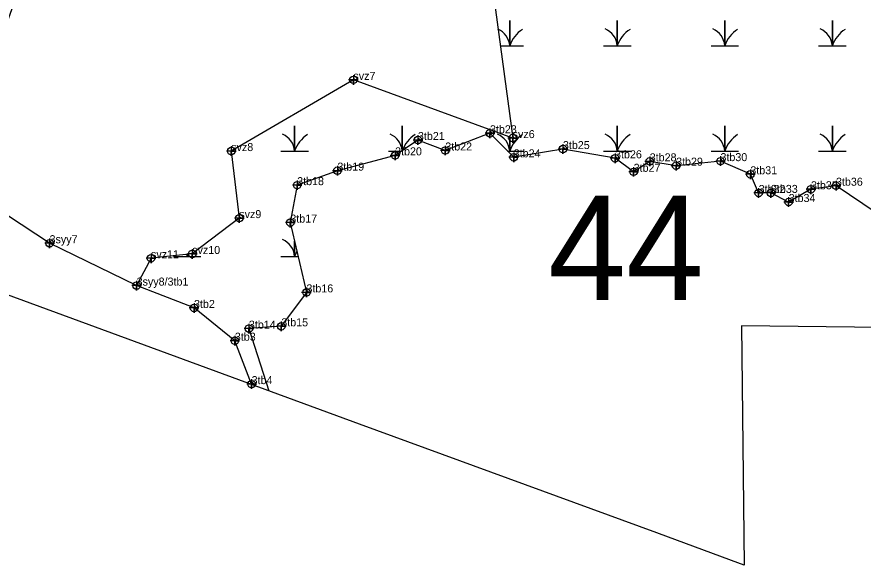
# Model space of a CAD drawing. Extents: x 2071991 to 2268989, y 436479 to 469629.
# Drawn here: x 2108547 to 2109076, y 455250 to 455592 of the extents above; entities that cross this region are included whole.
import ezdxf

# ---------------------------------------------------------------- set-up
doc = ezdxf.new("R2010")
doc.units = 0
for name, color, linetype in [('approx_PSA', 7, 'Continuous'), ('Default', 7, 'Continuous'), ('Exist Environmental Wetland Boundary', 7, 'Continuous'), ('Exist Environmental Wetland Boundary Cogo Comment', 7, 'Continuous'), ('Exist Environmental Wetland Boundary Cogo Point CELL', 7, 'Continuous'), ('Exist Hydro Jurisdictional Stream or Body of Water NEU NonMitigable', 7, 'Continuous'), ('Exist Hydro Jurisdictional Stream or Body of Water NEU NonMitigable Cogo Comment', 7, 'Continuous'), ('Exist Hydro Jurisdictional Stream or Body of Water NEU NonMitigable Cogo Point CELL', 7, 'Continuous'), ('Exist Hydro Swamp or Marsh', 7, 'Continuous')]:
    doc.layers.add(name, color=color, linetype=linetype)

msp = doc.modelspace()

# ---------------------------------------------------------------- linework, layer by layer
at = {"layer": 'approx_PSA'}
for p, q in [((2108760.8, 455338.07), (2108540.91, 455418.72)), ((2109240.26, 455396.72), (2108999.52, 455399.39)), ((2108999.52, 455399.39), (2109001.25, 455249.99)), ((2108946.55, 455270.02), (2108760.8, 455338.07)), ((2108993.23, 455252.92), (2108946.55, 455270.02)), ((2109001.25, 455249.99), (2108993.23, 455252.92))]:
    msp.add_line(p, q, dxfattribs=at)
at = {"layer": 'Exist Environmental Wetland Boundary'}
for points in [[(2109083.82, 455469.99), (2109058.62, 455486.9), (2109042.98, 455484.7), (2109029.03, 455476.74), (2109017.97, 455482.42), (2109010.28, 455482.39), (2109005.1, 455494.06), (2108986.42, 455502.27), (2108958.7, 455499.43), (2108942.22, 455502.13), (2108932.16, 455495.6), (2108920.56, 455504.04), (2108887.98, 455509.8), (2108857.23, 455504.64), (2108842.38, 455519.67), (2108814.45, 455508.91), (2108797.37, 455515.45), (2108783.11, 455505.87), (2108747.02, 455496.3), (2108721.9, 455487.27), (2108717.62, 455463.88), (2108727.7, 455420.29), (2108711.97, 455399.1), (2108691.72, 455397.65), (2108704.15, 455358.85)], [(2108693.43, 455362.78), (2108693.44, 455363), (2108682.95, 455390.11), (2108657.44, 455410.56), (2108621.57, 455424.54)]]:
    msp.add_lwpolyline(points, dxfattribs=at)
at = {"layer": 'Exist Environmental Wetland Boundary Cogo Point CELL'}
for points in [[(2108842.38, 455522.67), (2108842.38, 455516.67), (2108842.38, 455519.67), (2108845.38, 455519.67), (2108839.38, 455519.67)], [(2108797.37, 455518.45), (2108797.37, 455512.45), (2108797.37, 455515.45), (2108800.37, 455515.45), (2108794.37, 455515.45)], [(2108814.45, 455511.91), (2108814.45, 455505.91), (2108814.45, 455508.91), (2108817.45, 455508.91), (2108811.45, 455508.91)], [(2108887.98, 455512.8), (2108887.98, 455506.8), (2108887.98, 455509.8), (2108890.98, 455509.8), (2108884.98, 455509.8)], [(2108783.11, 455508.87), (2108783.11, 455502.87), (2108783.11, 455505.87), (2108786.11, 455505.87), (2108780.11, 455505.87)], [(2108857.23, 455507.64), (2108857.23, 455501.64), (2108857.23, 455504.64), (2108860.23, 455504.64), (2108854.23, 455504.64)], [(2108920.56, 455507.04), (2108920.56, 455501.04), (2108920.56, 455504.04), (2108923.56, 455504.04), (2108917.56, 455504.04)], [(2108942.22, 455505.13), (2108942.22, 455499.13), (2108942.22, 455502.13), (2108945.22, 455502.13), (2108939.22, 455502.13)], [(2108958.7, 455502.43), (2108958.7, 455496.43), (2108958.7, 455499.43), (2108961.7, 455499.43), (2108955.7, 455499.43)], [(2108986.42, 455505.27), (2108986.42, 455499.27), (2108986.42, 455502.27), (2108989.42, 455502.27), (2108983.42, 455502.27)], [(2108747.02, 455499.3), (2108747.02, 455493.3), (2108747.02, 455496.3), (2108750.02, 455496.3), (2108744.02, 455496.3)], [(2108932.16, 455498.6), (2108932.16, 455492.6), (2108932.16, 455495.6), (2108935.16, 455495.6), (2108929.16, 455495.6)], [(2109005.1, 455497.06), (2109005.1, 455491.06), (2109005.1, 455494.06), (2109008.1, 455494.06), (2109002.1, 455494.06)], [(2108721.9, 455490.27), (2108721.9, 455484.27), (2108721.9, 455487.27), (2108724.9, 455487.27), (2108718.9, 455487.27)], [(2109010.28, 455485.39), (2109010.28, 455479.39), (2109010.28, 455482.39), (2109013.28, 455482.39), (2109007.28, 455482.39)], [(2109017.97, 455485.42), (2109017.97, 455479.42), (2109017.97, 455482.42), (2109020.97, 455482.42), (2109014.97, 455482.42)], [(2109042.98, 455487.7), (2109042.98, 455481.7), (2109042.98, 455484.7), (2109045.98, 455484.7), (2109039.98, 455484.7)], [(2109058.62, 455489.9), (2109058.62, 455483.9), (2109058.62, 455486.9), (2109061.62, 455486.9), (2109055.62, 455486.9)], [(2109029.03, 455479.74), (2109029.03, 455473.74), (2109029.03, 455476.74), (2109032.03, 455476.74), (2109026.03, 455476.74)], [(2108717.62, 455466.88), (2108717.62, 455460.88), (2108717.62, 455463.88), (2108720.62, 455463.88), (2108714.62, 455463.88)], [(2108727.7, 455423.29), (2108727.7, 455417.29), (2108727.7, 455420.29), (2108730.7, 455420.29), (2108724.7, 455420.29)], [(2108657.44, 455413.56), (2108657.44, 455407.56), (2108657.44, 455410.56), (2108660.44, 455410.56), (2108654.44, 455410.56)], [(2108691.72, 455400.65), (2108691.72, 455394.65), (2108691.72, 455397.65), (2108694.72, 455397.65), (2108688.72, 455397.65)], [(2108711.97, 455402.1), (2108711.97, 455396.1), (2108711.97, 455399.1), (2108714.97, 455399.1), (2108708.97, 455399.1)], [(2108682.95, 455393.11), (2108682.95, 455387.11), (2108682.95, 455390.11), (2108685.95, 455390.11), (2108679.95, 455390.11)], [(2108693.44, 455366), (2108693.44, 455360), (2108693.44, 455363), (2108696.44, 455363), (2108690.44, 455363)]]:
    msp.add_lwpolyline(points, dxfattribs=at)
for centre in [(2108842.38, 455519.67), (2108797.37, 455515.45), (2108814.45, 455508.91), (2108887.98, 455509.8), (2108783.11, 455505.87), (2108857.23, 455504.64), (2108920.56, 455504.04), (2108942.22, 455502.13), (2108958.7, 455499.43), (2108986.42, 455502.27), (2108747.02, 455496.3), (2108932.16, 455495.6), (2109005.1, 455494.06), (2108721.9, 455487.27), (2109010.28, 455482.39), (2109017.97, 455482.42), (2109042.98, 455484.7), (2109058.62, 455486.9), (2109029.03, 455476.74), (2108717.62, 455463.88), (2108727.7, 455420.29), (2108657.44, 455410.56), (2108711.97, 455399.1), (2108691.72, 455397.65), (2108682.95, 455390.11), (2108693.44, 455363)]:
    msp.add_circle(centre, 2.34, dxfattribs=at)
at = {"layer": 'Exist Hydro Jurisdictional Stream or Body of Water NEU NonMitigable'}
msp.add_lwpolyline([(2108623.15, 455817.07), (2108654.72, 455857.23), (2108717.88, 455883.69), (2108765.6, 455883.25), (2108820.67, 455835.26), (2108843.6, 455800.56), (2108854.17, 455701.73), (2108845.29, 455662.75), (2108845.75, 455596.78), (2108856.57, 455516.67), (2108757.06, 455553.02), (2108680.69, 455508.55), (2108685.74, 455466.67), (2108656.31, 455444.29), (2108630.56, 455441.61), (2108621.57, 455424.54), (2108567.18, 455450.99), (2108505.2, 455491.56)], close=True, dxfattribs=at)
at = {"layer": 'Exist Hydro Jurisdictional Stream or Body of Water NEU NonMitigable Cogo Point CELL'}
for points in [[(2108757.06, 455556.02), (2108757.06, 455550.02), (2108757.06, 455553.02), (2108760.06, 455553.02), (2108754.06, 455553.02)], [(2108856.57, 455519.67), (2108856.57, 455513.67), (2108856.57, 455516.67), (2108859.57, 455516.67), (2108853.57, 455516.67)], [(2108680.69, 455511.55), (2108680.69, 455505.55), (2108680.69, 455508.55), (2108683.69, 455508.55), (2108677.69, 455508.55)], [(2108685.74, 455469.67), (2108685.74, 455463.67), (2108685.74, 455466.67), (2108688.74, 455466.67), (2108682.74, 455466.67)], [(2108567.18, 455453.99), (2108567.18, 455447.99), (2108567.18, 455450.99), (2108570.18, 455450.99), (2108564.18, 455450.99)], [(2108630.56, 455444.61), (2108630.56, 455438.61), (2108630.56, 455441.61), (2108633.56, 455441.61), (2108627.56, 455441.61)], [(2108656.31, 455447.29), (2108656.31, 455441.29), (2108656.31, 455444.29), (2108659.31, 455444.29), (2108653.31, 455444.29)], [(2108621.57, 455427.54), (2108621.57, 455421.54), (2108621.57, 455424.54), (2108624.57, 455424.54), (2108618.57, 455424.54)]]:
    msp.add_lwpolyline(points, dxfattribs=at)
for centre in [(2108757.06, 455553.02), (2108856.57, 455516.67), (2108680.69, 455508.55), (2108685.74, 455466.67), (2108567.18, 455450.99), (2108630.56, 455441.61), (2108656.31, 455444.29), (2108621.57, 455424.54)]:
    msp.add_circle(centre, 2.34, dxfattribs=at)
at = {"layer": 'Exist Hydro Swamp or Marsh'}
msp.add_line((2108778.91, 455508.58), (2108787.13, 455508.58), dxfattribs=at)
for points in [[(2108848.78, 455574.36), (2108854.72, 455574.36), (2108854.72, 455590.14), (2108854.72, 455574.36), (2108863.32, 455574.36)], [(2108913.32, 455574.36), (2108921.92, 455574.36), (2108921.92, 455590.14), (2108921.92, 455574.36), (2108930.52, 455574.36)], [(2108980.52, 455574.36), (2108989.13, 455574.36), (2108989.13, 455590.14), (2108989.13, 455574.36), (2108997.73, 455574.36)], [(2109047.73, 455574.36), (2109056.33, 455574.36), (2109056.33, 455590.14), (2109056.33, 455574.36), (2109064.93, 455574.36)], [(2108711.71, 455508.58), (2108720.31, 455508.58), (2108720.31, 455524.36), (2108720.31, 455508.58), (2108728.91, 455508.58)], [(2108787.52, 455508.83), (2108787.52, 455524.36), (2108787.52, 455508.83)], [(2108913.32, 455508.58), (2108921.92, 455508.58), (2108921.92, 455524.36), (2108921.92, 455508.58), (2108930.52, 455508.58)], [(2108980.52, 455508.58), (2108989.13, 455508.58), (2108989.13, 455524.36), (2108989.13, 455508.58), (2108997.73, 455508.58)], [(2109047.73, 455508.58), (2109056.33, 455508.58), (2109056.33, 455524.36), (2109056.33, 455508.58), (2109064.93, 455508.58)], [(2108853.34, 455508.58), (2108854.72, 455508.58), (2108854.72, 455517.35)], [(2108854.72, 455517.35), (2108854.72, 455508.58), (2108863.32, 455508.58)], [(2108711.71, 455442.8), (2108720.31, 455442.8), (2108720.31, 455452.24)], [(2108720.31, 455452.24), (2108720.31, 455442.8), (2108722.49, 455442.8)], [(2108644.51, 455442.8), (2108653.11, 455442.8), (2108653.11, 455443.96)], [(2108653.11, 455443.96), (2108653.11, 455442.8), (2108661.71, 455442.8)]]:
    msp.add_lwpolyline(points, dxfattribs=at)
for centre, radius, start, end in [((2108842.45, 455573.47), 12.3, 4.1403, 66.3967), ((2108872.96, 455568.3), 19.22, 122.1274, 161.6222), ((2108909.66, 455573.47), 12.3, 4.1403, 67.535), ((2108940.16, 455568.3), 19.22, 122.1274, 161.6222), ((2108976.86, 455573.47), 12.3, 4.1403, 67.535), ((2109007.37, 455568.3), 19.22, 122.1274, 161.6222), ((2109044.06, 455573.47), 12.3, 4.1403, 67.535), ((2109074.57, 455568.3), 19.22, 122.1274, 161.6222), ((2108708.05, 455507.69), 12.3, 4.1403, 67.535), ((2108738.56, 455502.52), 19.22, 122.1274, 161.6222), ((2108775.25, 455507.69), 12.3, 5.2787, 67.535), ((2108805.76, 455502.52), 19.22, 122.1274, 160.5705), ((2108842.45, 455507.69), 12.3, 4.1403, 67.535), ((2108872.96, 455502.52), 19.22, 122.1274, 161.6222), ((2108909.66, 455507.69), 12.3, 4.1403, 67.535), ((2108940.16, 455502.52), 19.22, 122.1274, 161.6222), ((2108976.86, 455507.69), 12.3, 4.1403, 67.535), ((2109007.37, 455502.52), 19.22, 122.1274, 161.6222), ((2109044.06, 455507.69), 12.3, 4.1403, 67.535), ((2109074.57, 455502.52), 19.22, 122.1274, 161.6222), ((2108708.05, 455441.91), 12.3, 4.1403, 67.535), ((2108640.84, 455441.91), 12.3, 4.1403, 9.5154), ((2108671.35, 455436.74), 19.22, 157.7897, 161.6222), ((2108738.56, 455436.74), 19.22, 151.0046, 161.6222)]:
    msp.add_arc(centre, radius, start, end, dxfattribs=at)

# ---------------------------------------------------------------- texts
at = {"layer": 'Default'}
msp.add_text('44', height=65.34, dxfattribs=at).set_placement((2108878.77, 455415.44))
at = {"layer": 'Exist Environmental Wetland Boundary Cogo Comment'}
for s, p in [('3tb23', (2108842.38, 455519.67)), ('3tb21', (2108797.37, 455515.45)), ('3tb20', (2108783.11, 455505.87)), ('3tb22', (2108814.45, 455508.91)), ('3tb25', (2108887.98, 455509.8)), ('3tb24', (2108857.23, 455504.64)), ('3tb26', (2108920.56, 455504.04)), ('3tb28', (2108942.22, 455502.13)), ('3tb30', (2108986.42, 455502.27)), ('3tb19', (2108747.02, 455496.3)), ('3tb27', (2108932.16, 455495.6)), ('3tb29', (2108958.7, 455499.43)), ('3tb31', (2109005.1, 455494.06)), ('3tb18', (2108721.9, 455487.27)), ('3tb36', (2109058.62, 455486.9)), ('3tb32', (2109010.28, 455482.39)), ('3tb33', (2109017.97, 455482.42)), ('3tb35', (2109042.98, 455484.7)), ('3tb34', (2109029.03, 455476.74)), ('3tb17', (2108717.62, 455463.88)), ('3tb16', (2108727.7, 455420.29)), ('3tb2', (2108657.44, 455410.56)), ('3tb14', (2108691.72, 455397.65)), ('3tb15', (2108711.97, 455399.1)), ('3tb3', (2108682.95, 455390.11)), ('3tb4', (2108693.44, 455363))]:
    msp.add_text(s, height=5, dxfattribs=at).set_placement(p)
at = {"layer": 'Exist Hydro Jurisdictional Stream or Body of Water NEU NonMitigable Cogo Comment'}
for s, p in [('svz7', (2108757.06, 455553.02)), ('svz6', (2108856.57, 455516.67)), ('svz8', (2108680.69, 455508.55)), ('svz9', (2108685.74, 455466.67)), ('3syy7', (2108567.18, 455450.99)), ('svz10', (2108656.31, 455444.29)), ('svz11', (2108630.56, 455441.61)), ('3syy8/3tb1', (2108621.57, 455424.54))]:
    msp.add_text(s, height=5, dxfattribs=at).set_placement(p)

doc.saveas('drawing.dxf')
